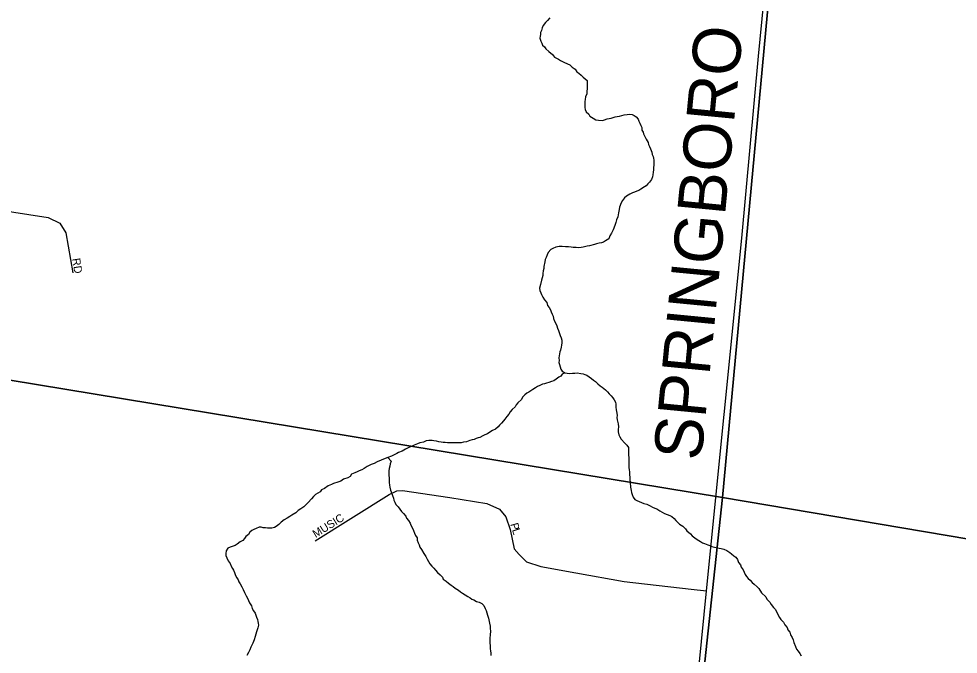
# Model space of a CAD drawing. Extents: x 1310247 to 1664935, y 284496 to 704931.
# Drawn here: x 1479599 to 1485468, y 554484 to 558453 of the extents above; entities that cross this region are included whole.
import ezdxf

# ---------------------------------------------------------------- set-up
doc = ezdxf.new("R2010")
doc.units = 0
for name, color, linetype in [('GM_P_State_Location', 7, 'Continuous'), ('GM_X_County', 7, 'Continuous'), ('GM_X_County_Road_Text', 7, 'Continuous'), ('GM_X_Minor_River_Text', 7, 'Continuous'), ('GM_X_State_Location', 7, 'Continuous'), ('GM_X_Township_Road', 7, 'Continuous')]:
    doc.layers.add(name, color=color, linetype=linetype)

msp = doc.modelspace()

# ---------------------------------------------------------------- linework, layer by layer
at = {"layer": 'GM_X_County'}
for points in [[(1478985.6, 561830.1), (1484514.1, 561058.8), (1483995.7, 555463.5), (1478469.7, 556372.6)], [(1489850.4, 559847.2), (1489327.7, 554562), (1483995.7, 555463.5), (1484514.1, 561058.8)], [(1478469.7, 556372.6), (1483995.7, 555463.5), (1483404.8, 549962.7), (1478580.4, 551057.4), (1477950.7, 551069.2)], [(1483995.7, 555463.5), (1489327.7, 554562), (1488796.9, 549175.7), (1483404.8, 549962.7)]]:
    msp.add_lwpolyline(points, close=True, dxfattribs=at)
at = {"layer": 'GM_X_County_Road_Text'}
msp.add_lwpolyline([(1483684.3, 552728.4), (1483896.8, 554880.3), (1484117, 557082.6), (1484221.7, 558219.2), (1484286.7, 558900.8), (1484431.2, 560475.7), (1484580.2, 562063.5), (1484678.4, 563090.4)], dxfattribs=at)
at = {"layer": 'GM_X_Minor_River_Text'}
for points in [[(1482916.7, 558458.2), (1482902.2, 558442.5), (1482889.9, 558428.8), (1482875.4, 558411.1), (1482868.9, 558395.2), (1482864.5, 558379.2), (1482858.2, 558367.3), (1482857.9, 558355.3), (1482855.6, 558343.3), (1482855.3, 558331.3), (1482860.8, 558313.1), (1482866.5, 558300.9), (1482872.2, 558288.7), (1482884, 558276.4), (1482891.7, 558264.2), (1482911.3, 558247.6), (1482932.9, 558229), (1482946.5, 558212.6), (1482958.4, 558206.3), (1482970.3, 558200), (1482984.1, 558191.6), (1483003.9, 558181.1), (1483027.7, 558170.5), (1483041.6, 558164.1), (1483057.3, 558149.7), (1483075, 558137.2), (1483086.6, 558120.8), (1483098.5, 558112.5), (1483112.2, 558100.1), (1483125.9, 558087.7), (1483137.7, 558077.4), (1483149.5, 558067.1), (1483151.2, 558055), (1483150.7, 558034.9), (1483150.1, 558014.9), (1483147.8, 558000.9), (1483147.4, 557984.8), (1483140.8, 557964.9), (1483138.4, 557948.9), (1483136.1, 557935), (1483135.6, 557916.9), (1483135.1, 557898.9), (1483136.8, 557886.8), (1483144.4, 557870.5), (1483160.1, 557856.1), (1483167.8, 557843.9)], [(1483167.8, 557843.9), (1483187.6, 557831.3), (1483203.4, 557820.9), (1483221.4, 557818.4), (1483245.4, 557817.8), (1483257.6, 557821.5), (1483275.8, 557827.1), (1483287.8, 557828.8), (1483300, 557832.5), (1483312.1, 557836.2), (1483326.2, 557839.9), (1483338.3, 557841.6), (1483352.5, 557845.2), (1483366.6, 557848.9), (1483380.7, 557852.6), (1483400.9, 557854.1), (1483417, 557857.7), (1483431, 557855.3), (1483444.9, 557848.9), (1483456.7, 557840.6), (1483468.4, 557826.3), (1483472.1, 557814.2), (1483479.7, 557799.9), (1483485.4, 557785.7), (1483491.1, 557773.5), (1483492.7, 557757.4), (1483500.4, 557745.2), (1483502.1, 557733.1), (1483513.6, 557712.8), (1483519.3, 557700.6), (1483530.8, 557680.2), (1483532.5, 557668.2), (1483540.3, 557655.9), (1483545.9, 557639.7), (1483553.4, 557619.5), (1483557, 557605.3), (1483562.7, 557593.2), (1483564.4, 557581.1), (1483566.1, 557569), (1483567.8, 557554.9), (1483567.3, 557538.8), (1483564.9, 557522.9), (1483564.6, 557508.8), (1483562.2, 557494.8), (1483559.8, 557478.8), (1483557.4, 557464.9), (1483553, 557448.9), (1483540.6, 557433.2), (1483530.2, 557421.4), (1483519.9, 557409.6), (1483507.7, 557403.9), (1483485.3, 557388.4), (1483473, 557380.7), (1483460.9, 557377), (1483446.6, 557369.3), (1483432.5, 557365.6), (1483416.3, 557358), (1483395.8, 557344.5), (1483383.6, 557334.8), (1483371.1, 557317), (1483362.7, 557303.2), (1483351.9, 557275.4), (1483349.6, 557261.4), (1483347, 557241.4), (1483344.7, 557227.4), (1483342.4, 557215.4), (1483333.9, 557197.5), (1483329.4, 557179.6), (1483325.1, 557167.7), (1483316.5, 557145.8), (1483312.2, 557133.9), (1483301.7, 557114.1), (1483291.2, 557096.3), (1483284.7, 557078.4), (1483264.3, 557064.8), (1483252, 557057.1), (1483239.9, 557053.4), (1483225.8, 557051.8), (1483207.6, 557046.2), (1483195.5, 557042.5), (1483165.2, 557035.2), (1483151.1, 557031.6), (1483124.8, 557026.2), (1483112.8, 557024.5), (1483098.7, 557022.8), (1483080.6, 557023.3), (1483062.6, 557023.7), (1483050.6, 557026), (1483032.6, 557028.5), (1483014.6, 557028.9), (1482994.5, 557029.5), (1482974.5, 557030), (1482954.3, 557026.4), (1482936, 557018.9), (1482923.8, 557011.2), (1482907.3, 556993.5), (1482900.9, 556977.6), (1482894.4, 556961.7), (1482888.1, 556949.8), (1482885.7, 556933.9), (1482879, 556905.9)], [(1482879, 556905.9), (1482878.7, 556893.9), (1482876.3, 556877.9), (1482873.8, 556861.9), (1482873.5, 556849.9), (1482869.1, 556833.9), (1482864.7, 556820), (1482858.1, 556794.1), (1482853.4, 556770.1), (1482855.1, 556756), (1482860.7, 556741.8), (1482864.4, 556729.7), (1482874, 556713.4), (1482883.7, 556697.1), (1482897.3, 556680.7), (1482902.8, 556662.5), (1482912.6, 556650.2), (1482920.2, 556634), (1482925.9, 556621.8), (1482931.5, 556607.6), (1482937.3, 556595.4), (1482938.9, 556581.3), (1482946.5, 556565.1), (1482954.1, 556548.9), (1482959.8, 556534.7), (1482965.4, 556520.5), (1482971.1, 556506.3), (1482976.6, 556488.1), (1482982.3, 556473.9), (1482988, 556459.7), (1482991.6, 556445.6), (1482991.2, 556429.5), (1482990.8, 556413.5), (1482988.5, 556401.5), (1482984, 556383.6), (1482979.7, 556371.6), (1482977.4, 556359.6), (1482975, 556347.7), (1482972.7, 556335.7), (1482974.3, 556317.6), (1482974, 556305.5), (1482977.7, 556293.4), (1482981.3, 556279.3), (1482985, 556265.1), (1482994.7, 556252.8), (1483010.5, 556242.4), (1483024.5, 556240.1), (1483038.5, 556237.7), (1483058.6, 556239.2), (1483072.6, 556238.9), (1483088.7, 556240.5), (1483110.7, 556237.9), (1483124.7, 556235.5), (1483136.6, 556231.2), (1483148.5, 556226.9), (1483162.3, 556216.5), (1483178.1, 556206.1), (1483189.9, 556195.8), (1483201.7, 556187.5), (1483217.4, 556173), (1483231.1, 556160.6), (1483244.9, 556152.3), (1483264.6, 556135.7), (1483276.3, 556123.4), (1483288, 556111), (1483299.7, 556098.7), (1483311.4, 556084.4), (1483319.1, 556072.1), (1483326.8, 556057.9), (1483328.5, 556045.8), (1483330, 556027.7), (1483331.6, 556009.6), (1483335.1, 555989.5), (1483336.7, 555975.4), (1483336.4, 555963.3), (1483338, 555947.2), (1483343.4, 555923), (1483345, 555904.9), (1483344.5, 555886.9), (1483344.1, 555872.8), (1483347.7, 555854.7), (1483353.4, 555842.5), (1483363, 555826.2), (1483386.4, 555801.5), (1483398.2, 555789.2), (1483407.8, 555774.9), (1483409.4, 555758.8), (1483409, 555742.8), (1483408.7, 555730.8), (1483410.2, 555708.6), (1483409.6, 555686.6), (1483411, 555664.5), (1483410.7, 555650.4), (1483412.3, 555636.3), (1483414, 555622.3), (1483415.6, 555606.2), (1483417.1, 555588.1), (1483416.8, 555576), (1483418.3, 555555.9), (1483421.6, 555527.8), (1483425, 555505.6)], [(1483010.5, 556242.4), (1482994.8, 556234), (1482985.9, 556221), (1482973.7, 556215.2), (1482957.3, 556201.6), (1482941, 556192), (1482926.8, 556188.3), (1482910.6, 556180.7), (1482896.4, 556177.1), (1482884.3, 556173.3), (1482870.2, 556169.7), (1482853.9, 556162.1), (1482839.7, 556156.4), (1482827.5, 556148.7), (1482811.1, 556137), (1482798.9, 556129.3), (1482786.7, 556121.6), (1482772.4, 556113.9), (1482760.1, 556104.2), (1482745.7, 556088.5), (1482739.3, 556074.6), (1482716.7, 556053.1), (1482706.4, 556041.3), (1482700, 556029.5), (1482681.5, 556011.9), (1482669.1, 555998.1), (1482660.8, 555984.3), (1482648.3, 555968.6), (1482635.9, 555952.8), (1482627.5, 555941), (1482615.2, 555927.2), (1482602.8, 555915.5), (1482594.5, 555903.7), (1482578.1, 555890), (1482559.8, 555880.5), (1482541.5, 555870.9), (1482527.2, 555861.2), (1482510.9, 555853.6), (1482498.8, 555847.9), (1482480.5, 555838.3), (1482468.3, 555834.6), (1482456.2, 555830.9), (1482444, 555825.2), (1482431.9, 555823.5), (1482417.7, 555817.8), (1482395.5, 555810.3), (1482377.4, 555808.8), (1482363.2, 555805.1), (1482345.1, 555803.6), (1482327.1, 555804), (1482313, 555804.4), (1482299, 555804.7), (1482277, 555805.3), (1482262.9, 555805.6), (1482250.9, 555805.9), (1482238.9, 555808.2), (1482222.9, 555810.7), (1482209, 555815), (1482193, 555817.4), (1482181, 555819.7), (1482160.9, 555818.2), (1482144.8, 555816.6), (1482128.6, 555809), (1482104.3, 555803.6), (1482090.2, 555797.9), (1482069.9, 555790.4), (1482051.6, 555780.8), (1482031.3, 555773.3), (1482015.1, 555765.7), (1481994.7, 555752.2), (1481972.4, 555744.7), (1481960.2, 555737), (1481943.9, 555729.4), (1481927.7, 555721.7), (1481905.4, 555712.3), (1481877.1, 555702.9), (1481862.8, 555695.3), (1481838.5, 555685.8), (1481820.1, 555674.3), (1481799.9, 555668.8), (1481775.6, 555657.3), (1481757.2, 555643.7), (1481742.9, 555636.1), (1481726.7, 555628.4), (1481712.5, 555622.8), (1481698.3, 555617.1), (1481678, 555607.6), (1481669.6, 555593.8), (1481655.3, 555586.1), (1481627, 555576.8), (1481610.7, 555565.1), (1481592.4, 555557.6), (1481566.1, 555550.2), (1481552, 555544.5), (1481531.6, 555535), (1481509.2, 555519.5), (1481490.9, 555509.9), (1481482.5, 555498.1), (1481454, 555480.8), (1481439.7, 555469.1), (1481427.3, 555455.3)], [(1481905.4, 555712.3), (1481924.9, 555689.7), (1481920.4, 555673.8), (1481918, 555657.8), (1481913.7, 555643.8), (1481911.3, 555629.8), (1481910.9, 555613.8), (1481910.5, 555599.8), (1481912.2, 555585.7), (1481913.8, 555569.6), (1481913.4, 555555.5), (1481915, 555539.4), (1481916.7, 555527.4), (1481922.3, 555509.2), (1481929.7, 555486.9), (1481933.4, 555474.8), (1481941, 555458.5), (1481942.7, 555446.4), (1481948.4, 555434.2), (1481954.1, 555420.1), (1481969.7, 555403.6), (1481979.4, 555389.3), (1481991.1, 555375), (1482002.8, 555362.7), (1482016.4, 555346.3), (1482022.1, 555334.1), (1482033.8, 555319.7), (1482043.4, 555303.4), (1482049.1, 555289.2), (1482056.7, 555275), (1482064.3, 555256.8), (1482071.9, 555240.5), (1482077.5, 555226.3), (1482087.2, 555210), (1482088.8, 555195.9), (1482094.4, 555179.8), (1482100.1, 555167.6), (1482105.8, 555153.4), (1482115.4, 555137.1), (1482128.8, 555112.7), (1482142.4, 555094.3), (1482150, 555078), (1482167.3, 555049.5), (1482178.9, 555033.2), (1482192.7, 555020.8), (1482202.4, 555008.5), (1482216.1, 554994.1), (1482231.7, 554979.7), (1482245.4, 554965.3), (1482251.1, 554953.1), (1482268.9, 554940.6), (1482284.6, 554928.2), (1482300.3, 554915.7), (1482312.2, 554907.4), (1482325.9, 554897), (1482345.7, 554884.5), (1482359.5, 554874.1), (1482371.3, 554865.8), (1482387.1, 554855.4), (1482404.9, 554844.9), (1482418.7, 554836.5), (1482430.5, 554828.2), (1482442.5, 554823.9), (1482458.2, 554813.4), (1482476.2, 554809), (1482492, 554800.5), (1482503.7, 554788.2), (1482513.3, 554769.9), (1482519, 554757.7), (1482522.7, 554743.6), (1482528.3, 554727.4), (1482533.8, 554709.2), (1482541.1, 554678.9), (1482544.6, 554658.8), (1482544.2, 554644.7), (1482545.8, 554628.6), (1482545.2, 554604.6), (1482542.7, 554584.6), (1482542.3, 554568.5), (1482541.9, 554554.5), (1482543.5, 554536.4), (1482545, 554520.3), (1482546.6, 554504.2), (1482548.3, 554492.1), (1482547.9, 554476.1)], [(1483425, 555505.6), (1483426.7, 555493.5), (1483430.4, 555481.4), (1483438, 555465.1), (1483447.7, 555450.8), (1483459.6, 555444.5), (1483475.5, 555438.1), (1483489.3, 555431.7), (1483505.2, 555425.3), (1483523.2, 555420.9), (1483543, 555410.3), (1483558.8, 555401.9), (1483572.7, 555395.5), (1483584.6, 555391.2), (1483604.4, 555378.7), (1483618.3, 555372.3), (1483634.1, 555363.9), (1483650, 555357.5), (1483665.9, 555351.1), (1483679.7, 555344.7), (1483693.5, 555332.3), (1483705.2, 555320), (1483716.9, 555307.6), (1483726.6, 555295.3), (1483748.4, 555282.8), (1483764, 555266.3), (1483773.7, 555254), (1483795.3, 555235.4), (1483807.1, 555223.1), (1483822.8, 555210.7), (1483836.6, 555200.3), (1483858.3, 555187.7), (1483870.1, 555179.4), (1483884.1, 555175), (1483903.9, 555166.5), (1483915.9, 555162.2), (1483929.8, 555157.8), (1483945.7, 555153.4), (1483963.7, 555148.9), (1483975.7, 555146.6), (1483987.6, 555144.3), (1484003.6, 555139.9), (1484023.4, 555131.4), (1484041.2, 555118.9), (1484053, 555110.6), (1484066.7, 555098.2), (1484078.5, 555089.9), (1484090.2, 555075.5), (1484095.8, 555057.3), (1484107.4, 555043), (1484113.1, 555028.8), (1484124.7, 555010.4), (1484130.3, 554996.3), (1484138, 554982), (1484145.7, 554969.8), (1484155.4, 554957.5), (1484169.2, 554947.1), (1484180.9, 554932.8), (1484194.6, 554922.4), (1484212.3, 554905.9), (1484222, 554893.6), (1484239.4, 554867.1), (1484266.8, 554842.3), (1484272.5, 554828.2), (1484292.1, 554809.6), (1484299.7, 554795.3), (1484315.3, 554774.9), (1484327, 554762.6), (1484338.4, 554736.2), (1484351.8, 554713.8), (1484359.5, 554701.5), (1484377.2, 554685), (1484384.7, 554666.8), (1484400.4, 554650.3), (1484404, 554636.2), (1484415.7, 554621.9), (1484421.3, 554605.7), (1484430.9, 554589.4), (1484436.5, 554573.2), (1484442.1, 554557), (1484451.5, 554532.7), (1484459.1, 554516.4), (1484468.8, 554502.2), (1484478.5, 554487.8), (1484488.2, 554473.6)], [(1481427.3, 555455.3), (1481406.6, 555431.8), (1481394.3, 555420.1), (1481379.8, 555404.4), (1481361.5, 555392.8), (1481345.1, 555381.2), (1481330.7, 555367.5), (1481304.2, 555352.1), (1481292, 555344.4), (1481275.7, 555334.7), (1481257.4, 555323.2), (1481238.9, 555309.6), (1481224.5, 555293.9), (1481208.2, 555282.2), (1481195.9, 555274.5), (1481179.8, 555270.9), (1481167.7, 555271.2), (1481153.7, 555271.6), (1481139.7, 555273.9), (1481125.7, 555274.3), (1481113.7, 555276.6), (1481101.7, 555276.9), (1481081.4, 555269.4), (1481067.2, 555263.7), (1481055, 555256), (1481042.7, 555246.3), (1481034.3, 555232.4), (1481017.9, 555218.8), (1481009.6, 555207), (1480999.3, 555195.2), (1480983, 555185.5), (1480964.5, 555172), (1480950.3, 555162.3), (1480932.1, 555156.7), (1480919.9, 555153), (1480905.7, 555147.3), (1480895.2, 555129.5), (1480892.8, 555113.6), (1480892.5, 555101.5), (1480898.1, 555085.3), (1480907.7, 555067), (1480919.3, 555050.7), (1480926.9, 555034.4), (1480934.6, 555020.2), (1480940.3, 555008), (1480945.9, 554993.8), (1480953.5, 554975.6), (1480961.2, 554961.3), (1480968.9, 554949.1), (1480974.6, 554936.9), (1480982.2, 554922.7), (1480991.8, 554904.4), (1481001.4, 554888.1), (1481009, 554869.8), (1481020.5, 554849.5), (1481028.1, 554833.2), (1481033.8, 554819), (1481041.4, 554804.8), (1481053, 554786.5), (1481056.6, 554770.3), (1481066.3, 554756), (1481075.9, 554739.7), (1481085.3, 554715.4), (1481090.9, 554701.2), (1481092.6, 554689.2), (1481094.3, 554677.1), (1481096, 554665), (1481093.6, 554649), (1481084.9, 554623.1), (1481076.2, 554595.2), (1481069.6, 554573.3), (1481061.1, 554553.5), (1481048.4, 554527.7), (1481042, 554511.8), (1481033.5, 554494), (1481023, 554476.2)]]:
    msp.add_lwpolyline(points, dxfattribs=at)
at = {"layer": 'GM_X_State_Location'}
for points in [[(1478561.3, 557400), (1479783.2, 557211.5), (1479856.4, 557175.3), (1479892.8, 557116), (1479936.1, 556866.7)], [(1481450.5, 555192), (1481913, 555481.1), (1481960.8, 555503.8), (1481996, 555506.3), (1482292.6, 555463.6), (1482523.9, 555425.8), (1482601.9, 555390.7), (1482642.1, 555342.9), (1482669.7, 555262.4), (1482694.9, 555141.8), (1482725.1, 555106.6), (1482770.3, 555061.3), (1482860.8, 555031.1), (1483079.5, 554993.4), (1483381.2, 554938.1), (1483801, 554890.4), (1483896.8, 554880.3)]]:
    msp.add_lwpolyline(points, dxfattribs=at)

# ---------------------------------------------------------------- texts
at = {"layer": 'GM_P_State_Location'}
for s, rotation, p in [('RD', 278.97854, (1479932.5, 556953.9)), ('MUSIC', 31.86713, (1481454, 555209.3)), ('P', 286.54221, (1482669.3, 555296.1)), ('L', 288.11949, (1482679.8, 555260.9))]:
    msp.add_text(s, height=50, rotation=rotation, dxfattribs=at).set_placement(p)
at = {"layer": 'GM_X_Township_Road'}
msp.add_text('SPRINGBORO', height=300, rotation=84.47289, dxfattribs=at).set_placement((1483862.7, 555687.8))

doc.saveas('drawing.dxf')
